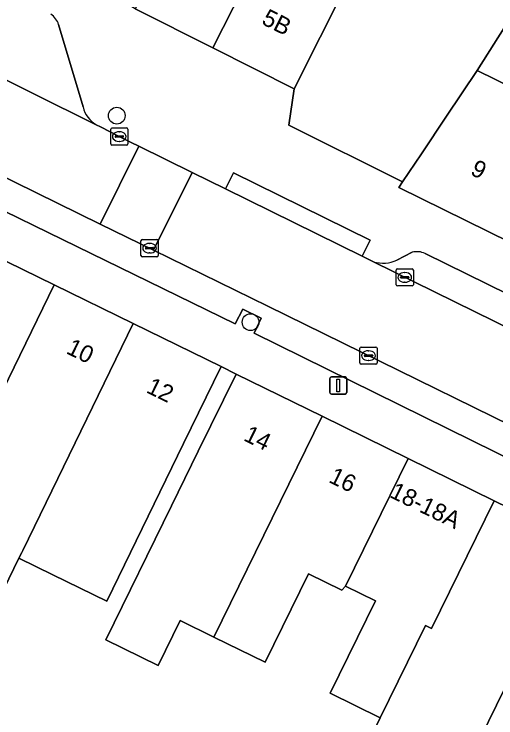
# Model space of a CAD drawing. Extents: x 160349 to 161355, y 381727 to 382854.
# Drawn here: x 160778.65 to 160806.76, y 382454.27 to 382495.3 of the extents above; entities that cross this region are included whole.
import ezdxf

# ---------------------------------------------------------------- set-up
doc = ezdxf.new("R2010")
doc.units = 0
for name, color, linetype in [('IMGEO_Boom', 7, 'Continuous'), ('IMGEO_Erf', 7, 'Continuous'), ('IMGEO_Kolk', 7, 'Continuous'), ('IMGEO_Lichtmast', 7, 'Continuous'), ('IMGEO_Pand', 7, 'Continuous'), ('IMGEO_Pand_nummerreeks', 7, 'Continuous'), ('IMGEO_Parkeervlak_open', 7, 'Continuous'), ('IMGEO_Rijbaan_lokaal_open', 7, 'Continuous'), ('IMGEO_Voetpad_open', 7, 'Continuous')]:
    doc.layers.add(name, color=color, linetype=linetype)

msp = doc.modelspace()

# ---------------------------------------------------------------- linework, layer by layer
at = {"layer": 'IMGEO_Boom'}
for centre in [(160784.641, 382489.379), (160792.447, 382477.34)]:
    msp.add_circle(centre, 0.489, dxfattribs=at)
at = {"layer": 'IMGEO_Erf'}
for points in [[(160812.331, 382502.558), (160805.669, 382492.014), (160808.826, 382490.459)], [(160799.273, 382452.786), (160800.004, 382454.276), (160797.084, 382455.707), (160799.725, 382461.095), (160797.988, 382461.947), (160797.768, 382461.722), (160795.832, 382462.671), (160793.305, 382457.512), (160790.31, 382458.978), (160788.332, 382459.947), (160787.05, 382457.332), (160784.005, 382458.825), (160787.835, 382466.637), (160789.397, 382469.823), (160791.597, 382474.312), (160790.735, 382474.755), (160788.543, 382470.262), (160784.06, 382461.076), (160780.91, 382462.614), (160778.933, 382463.579), (160775.994, 382457.555)]]:
    msp.add_lwpolyline(points, dxfattribs=at)
at = {"layer": 'IMGEO_Kolk'}
for p, q in [((160784.288, 382487.735), (160784.288, 382488.587)), ((160784.363, 382488.661), (160785.215, 382488.661)), ((160784.776, 382488.441), (160784.801, 382488.441)), ((160785.289, 382488.587), (160785.289, 382487.735)), ((160784.547, 382488.155), (160784.547, 382488.167)), ((160784.985, 382488.118), (160784.587, 382488.118)), ((160784.59, 382488.204), (160784.988, 382488.204)), ((160785.031, 382488.167), (160785.031, 382488.155)), ((160785.215, 382487.661), (160784.363, 382487.661)), ((160784.799, 382487.881), (160784.774, 382487.881)), ((160786.053, 382481.227), (160786.053, 382482.079)), ((160786.128, 382482.153), (160786.98, 382482.153)), ((160786.541, 382481.933), (160786.566, 382481.933)), ((160787.054, 382482.079), (160787.054, 382481.227)), ((160786.312, 382481.647), (160786.312, 382481.659)), ((160786.75, 382481.61), (160786.352, 382481.61)), ((160786.355, 382481.696), (160786.753, 382481.696)), ((160786.564, 382481.373), (160786.539, 382481.373)), ((160786.796, 382481.659), (160786.796, 382481.647)), ((160786.98, 382481.153), (160786.128, 382481.153)), ((160800.941, 382479.524), (160800.941, 382480.376)), ((160801.016, 382480.45), (160801.868, 382480.45)), ((160801.429, 382480.23), (160801.454, 382480.23)), ((160801.942, 382480.376), (160801.942, 382479.524)), ((160801.2, 382479.944), (160801.2, 382479.956)), ((160801.638, 382479.907), (160801.24, 382479.907)), ((160801.243, 382479.993), (160801.641, 382479.993)), ((160801.684, 382479.956), (160801.684, 382479.944)), ((160801.868, 382479.45), (160801.016, 382479.45)), ((160801.452, 382479.67), (160801.427, 382479.67)), ((160798.826, 382474.963), (160798.826, 382475.815)), ((160798.901, 382475.889), (160799.753, 382475.889)), ((160799.314, 382475.669), (160799.339, 382475.669)), ((160799.827, 382475.815), (160799.827, 382474.963)), ((160799.085, 382475.383), (160799.085, 382475.395)), ((160799.523, 382475.346), (160799.125, 382475.346)), ((160799.128, 382475.432), (160799.526, 382475.432)), ((160799.569, 382475.395), (160799.569, 382475.383)), ((160799.753, 382474.889), (160798.901, 382474.889)), ((160799.337, 382475.109), (160799.312, 382475.109))]:
    msp.add_line(p, q, dxfattribs=at)
for points in [[(160784.288, 382487.735), (160784.288, 382488.587)], [(160784.363, 382488.661), (160785.215, 382488.661)], [(160785.289, 382488.587), (160785.289, 382487.735)], [(160785.215, 382487.661), (160784.363, 382487.661)], [(160786.053, 382481.227), (160786.053, 382482.079)], [(160786.128, 382482.153), (160786.98, 382482.153)], [(160787.054, 382482.079), (160787.054, 382481.227)], [(160786.98, 382481.153), (160786.128, 382481.153)], [(160800.941, 382479.524), (160800.941, 382480.376)], [(160801.016, 382480.45), (160801.868, 382480.45)], [(160801.942, 382480.376), (160801.942, 382479.524)], [(160801.868, 382479.45), (160801.016, 382479.45)], [(160798.826, 382474.963), (160798.826, 382475.815)], [(160798.901, 382475.889), (160799.753, 382475.889)], [(160799.827, 382475.815), (160799.827, 382474.963)], [(160799.753, 382474.889), (160798.901, 382474.889)]]:
    msp.add_lwpolyline(points, dxfattribs=at)
for centre, radius, start, end in [((160784.365, 382488.585), 0.0765, 91.552, 178.448), ((160784.365, 382488.585), 0.0765, 91.552, 178.448), ((160785.213, 382488.585), 0.0765, 1.552, 88.448), ((160785.213, 382488.585), 0.0765, 1.552, 88.448), ((160784.587, 382488.164), 0.0403, 85.8775, 175.7526), ((160784.584, 382488.154), 0.0366, 178.938, 274.7102), ((160784.988, 382488.161), 0.043, 264.8664, 352.4533), ((160784.992, 382488.166), 0.0386, 1.7309, 96.639), ((160784.365, 382487.737), 0.0765, 181.552, 268.448), ((160784.365, 382487.737), 0.0765, 181.552, 268.448), ((160785.213, 382487.737), 0.0765, 271.552, 358.448), ((160785.213, 382487.737), 0.0765, 271.552, 358.448), ((160786.13, 382482.077), 0.0765, 91.552, 178.448), ((160786.13, 382482.077), 0.0765, 91.552, 178.448), ((160786.978, 382482.077), 0.0765, 1.552, 88.448), ((160786.978, 382482.077), 0.0765, 1.552, 88.448), ((160786.352, 382481.656), 0.0403, 85.8775, 175.7526), ((160786.349, 382481.646), 0.0366, 178.938, 274.7102), ((160786.753, 382481.653), 0.043, 264.8664, 352.4533), ((160786.757, 382481.658), 0.0386, 1.7309, 96.639), ((160786.13, 382481.229), 0.0765, 181.552, 268.448), ((160786.13, 382481.229), 0.0765, 181.552, 268.448), ((160786.978, 382481.229), 0.0765, 271.552, 358.448), ((160786.978, 382481.229), 0.0765, 271.552, 358.448), ((160801.018, 382480.374), 0.0765, 91.552, 178.448), ((160801.018, 382480.374), 0.0765, 91.552, 178.448), ((160801.866, 382480.374), 0.0765, 1.552, 88.448), ((160801.866, 382480.374), 0.0765, 1.552, 88.448), ((160801.24, 382479.953), 0.0403, 85.8775, 175.7526), ((160801.237, 382479.943), 0.0366, 178.938, 274.7102), ((160801.641, 382479.95), 0.043, 264.8664, 352.4533), ((160801.645, 382479.955), 0.0386, 1.7309, 96.639), ((160801.018, 382479.526), 0.0765, 181.552, 268.448), ((160801.018, 382479.526), 0.0765, 181.552, 268.448), ((160801.866, 382479.526), 0.0765, 271.552, 358.448), ((160801.866, 382479.526), 0.0765, 271.552, 358.448), ((160798.903, 382475.813), 0.0765, 91.552, 178.448), ((160798.903, 382475.813), 0.0765, 91.552, 178.448), ((160799.751, 382475.813), 0.0765, 1.552, 88.448), ((160799.751, 382475.813), 0.0765, 1.552, 88.448), ((160799.125, 382475.392), 0.0403, 85.8775, 175.7526), ((160799.122, 382475.382), 0.0366, 178.938, 274.7102), ((160799.526, 382475.389), 0.043, 264.8664, 352.4533), ((160799.53, 382475.394), 0.0386, 1.7309, 96.639), ((160798.903, 382474.965), 0.0765, 181.552, 268.448), ((160798.903, 382474.965), 0.0765, 181.552, 268.448), ((160799.751, 382474.965), 0.0765, 271.552, 358.448), ((160799.751, 382474.965), 0.0765, 271.552, 358.448)]:
    msp.add_arc(centre, radius, start, end, dxfattribs=at)
for centre, major_axis, ratio, start_param, end_param in [((160784.775, 382488.161), (-0.387, 0.002), 0.722429, 4.712389, 7.853982), ((160784.8, 382488.161), (-0.39, 0.002), 0.717154, 1.570796, 4.712389), ((160786.54, 382481.653), (-0.387, 0.002), 0.722429, 4.712389, 7.853982), ((160786.565, 382481.653), (-0.39, 0.002), 0.717154, 1.570796, 4.712389), ((160801.428, 382479.95), (-0.387, 0.002), 0.722429, 4.712389, 7.853982), ((160801.453, 382479.95), (-0.39, 0.002), 0.717154, 1.570796, 4.712389), ((160799.313, 382475.389), (-0.387, 0.002), 0.722429, 4.712389, 7.853982), ((160799.338, 382475.389), (-0.39, 0.002), 0.717154, 1.570796, 4.712389)]:
    msp.add_ellipse(centre, major_axis=major_axis, ratio=ratio, start_param=start_param, end_param=end_param, dxfattribs=at)
at = {"layer": 'IMGEO_Lichtmast'}
for p, q in [((160797.067, 382473.248), (160797.067, 382474.048)), ((160797.067, 382474.048), (160797.067, 382473.248)), ((160797.167, 382474.148), (160797.957, 382474.148)), ((160797.957, 382474.148), (160797.167, 382474.148)), ((160798.057, 382474.048), (160798.057, 382473.248)), ((160798.057, 382473.248), (160798.057, 382474.048)), ((160797.957, 382473.148), (160797.167, 382473.148)), ((160797.167, 382473.148), (160797.957, 382473.148))]:
    msp.add_line(p, q, dxfattribs=at)
msp.add_lwpolyline([(160797.487, 382474.023), (160797.637, 382474.023), (160797.637, 382473.273), (160797.487, 382473.273), (160797.487, 382474.023)], dxfattribs=at)
for centre, start, end in [((160797.167, 382474.048), 90, 180), ((160797.167, 382474.048), 90, 180), ((160797.957, 382474.048), 0, 90), ((160797.957, 382474.048), 360, 90), ((160797.167, 382473.248), 180, 270), ((160797.167, 382473.248), 180, 270), ((160797.957, 382473.248), 270, 0), ((160797.957, 382473.248), 270, 0)]:
    msp.add_arc(centre, 0.1, start, end, dxfattribs=at)
at = {"layer": 'IMGEO_Pand'}
for points in [[(160788.991, 382502.131), (160785.711, 382495.616), (160790.249, 382493.331), (160795.61, 382503.899), (160793.704, 382504.866), (160791.741, 382501.533), (160791.631, 382501.578), (160790.846, 382500), (160788.623, 382501.087), (160789.126, 382502.062)], [(160790.249, 382493.331), (160794.983, 382490.948), (160799.539, 382500), (160800.303, 382501.518), (160795.61, 382503.899)], [(160813.255, 382493.456), (160813.614, 382494.038), (160813.372, 382494.157), (160813.256, 382494.079), (160813.17, 382494.022), (160813.095, 382494.059), (160811.124, 382495.03), (160811.087, 382495.048), (160808.826, 382490.459), (160805.669, 382492.014), (160803.878, 382489.344), (160802.411, 382487.157), (160801.311, 382485.518), (160801.092, 382485.191), (160807.606, 382481.982)], [(160777.31, 382471.991), (160780.981, 382479.514), (160776.391, 382481.754), (160769.948, 382468.55), (160773.109, 382466.917), (160775.916, 382472.671)], [(160785.607, 382477.257), (160780.981, 382479.514), (160777.31, 382471.991), (160771.367, 382459.813), (160775.994, 382457.555), (160778.933, 382463.579), (160779.101, 382463.921), (160779.157, 382464.038)], [(160779.101, 382463.921), (160778.933, 382463.579), (160780.91, 382462.614), (160784.06, 382461.076), (160788.543, 382470.262), (160790.735, 382474.755), (160785.607, 382477.257), (160779.157, 382464.038)], [(160790.31, 382458.978), (160796.618, 382471.851), (160791.597, 382474.312), (160789.397, 382469.823), (160787.835, 382466.637), (160784.005, 382458.825), (160787.05, 382457.332), (160788.332, 382459.947)], [(160797.988, 382461.947), (160801.636, 382469.391), (160796.618, 382471.851), (160790.31, 382458.978), (160793.305, 382457.512), (160795.832, 382462.671), (160797.768, 382461.722)], [(160806.654, 382466.931), (160801.636, 382469.391), (160797.988, 382461.947), (160799.725, 382461.095), (160797.084, 382455.707), (160800.004, 382454.276), (160802.644, 382459.663), (160803.006, 382459.486)], [(160806.654, 382466.931), (160803.006, 382459.486), (160802.644, 382459.663), (160800.004, 382454.276), (160799.273, 382452.786), (160804.451, 382450.248), (160811.471, 382464.57)]]:
    msp.add_lwpolyline(points, close=True, dxfattribs=at)
at = {"layer": 'IMGEO_Parkeervlak_open'}
for points in [[(160762.886, 382499.967), (160768.211, 382496.514), (160772.35, 382494.335), (160783.449, 382488.843)], [(160782.673, 382489.887), (160781.249, 382494.69)], [(160814.21, 382468.085), (160793.451, 382478.275), (160786.792, 382481.538), (160783.682, 382483.063), (160766.19, 382491.635)], [(160767.171, 382489.145), (160791.553, 382477.241), (160791.991, 382478.104), (160793.057, 382477.583), (160792.652, 382476.697), (160810.987, 382467.666)], [(160801.882, 382481.417), (160800.979, 382480.959)], [(160873.467, 382446.511), (160854.226, 382456.033), (160853.754, 382455.086), (160852.678, 382455.593), (160853.171, 382456.467), (160848.514, 382458.762), (160845.113, 382460.438), (160839.183, 382463.36), (160835.775, 382465.039), (160825.252, 382470.222), (160821.736, 382471.957), (160812.178, 382476.666), (160811.72, 382475.748), (160810.662, 382476.305), (160811.136, 382477.167), (160802.625, 382481.346)], [(160799.626, 382480.864), (160839.679, 382461.164), (160842.825, 382459.616), (160861.02, 382450.667), (160874.98, 382443.774)]]:
    msp.add_lwpolyline(points, dxfattribs=at)
for centre, radius, start, end in [((160780.127, 382494.328), 1.179, 17.8708, 55.5985), ((160784.321, 382490.301), 1.699, 194.1184, 239.1281), ((160802.151, 382480.308), 1.141, 65.4552, 103.6278), ((160800.183, 382482.613), 1.836, 252.3381, 295.6947)]:
    msp.add_arc(centre, radius, start, end, dxfattribs=at)
at = {"layer": 'IMGEO_Rijbaan_lokaal_open'}
for points in [[(160762.886, 382499.967), (160762.702, 382500.087), (160755.557, 382505.001), (160755.374, 382505.114), (160750.296, 382508.619), (160749.942, 382508.89), (160747.24, 382510.736), (160741.347, 382514.743), (160738.095, 382510.025), (160753.827, 382499.289), (160755.799, 382498.029), (160756.343, 382497.701), (160765.231, 382492.348), (160765.729, 382492.048), (160766.19, 382491.635), (160783.682, 382483.063), (160785.92, 382487.604), (160785.477, 382487.822), (160784.789, 382488.161), (160783.699, 382488.719), (160783.449, 382488.843), (160772.35, 382494.335), (160768.211, 382496.514)], [(160786.792, 382481.538), (160789.03, 382486.075), (160785.92, 382487.604), (160783.682, 382483.063)], [(160789.03, 382486.075), (160786.792, 382481.538), (160793.451, 382478.275), (160814.21, 382468.085), (160814.633, 382467.878), (160820.815, 382464.849), (160821.012, 382464.742), (160837.442, 382456.68), (160839.679, 382461.164), (160799.626, 382480.864), (160798.965, 382481.189), (160790.975, 382485.118)]]:
    msp.add_lwpolyline(points, close=True, dxfattribs=at)
msp.add_lwpolyline([(160799.539, 382500), (160794.983, 382490.948), (160794.669, 382488.822), (160801.311, 382485.518), (160802.411, 382487.157), (160803.878, 382489.344), (160805.669, 382492.014), (160812.331, 382502.558)], dxfattribs=at)
at = {"layer": 'IMGEO_Voetpad_open'}
for points in [[(160807.606, 382481.982), (160801.092, 382485.191), (160801.311, 382485.518), (160794.669, 382488.822), (160794.983, 382490.948), (160790.249, 382493.331), (160785.711, 382495.616), (160785.515, 382495.715), (160758.228, 382509.498), (160751.682, 382512.804), (160751.424, 382512.467), (160750.981, 382512.783), (160742.091, 382519.129), (160741.658, 382519.438), (160741.533, 382515.013), (160742.192, 382515.034), (160743.172, 382515.282)], [(160738.095, 382510.025), (160737.362, 382510.551), (160732.882, 382507.128), (160739.216, 382502.525), (160740.222, 382504.001), (160746.093, 382500), (160760.712, 382490.037), (160762.739, 382488.416), (160767.276, 382486.202), (160771.895, 382483.948), (160776.391, 382481.754), (160780.981, 382479.514), (160785.607, 382477.257), (160790.735, 382474.755), (160791.597, 382474.312), (160796.618, 382471.851), (160801.636, 382469.391), (160806.654, 382466.931), (160811.471, 382464.57)], [(160781.249, 382494.69), (160782.673, 382489.887)], [(160810.987, 382467.666), (160792.652, 382476.697), (160793.057, 382477.583), (160791.991, 382478.104), (160791.553, 382477.241), (160767.171, 382489.145)], [(160783.449, 382488.843), (160783.699, 382488.719), (160784.789, 382488.161), (160785.477, 382487.822), (160785.92, 382487.604), (160789.03, 382486.075), (160790.975, 382485.118), (160791.442, 382486.048), (160799.424, 382482.122), (160798.965, 382481.189), (160799.626, 382480.864)], [(160800.979, 382480.959), (160801.882, 382481.417)], [(160802.625, 382481.346), (160811.136, 382477.167), (160810.662, 382476.305), (160811.72, 382475.748), (160812.178, 382476.666), (160821.736, 382471.957), (160822.196, 382472.89), (160825.712, 382471.155), (160825.252, 382470.222), (160835.775, 382465.039), (160836.235, 382465.972), (160839.643, 382464.293), (160839.183, 382463.36), (160845.113, 382460.438), (160845.573, 382461.371), (160848.974, 382459.695), (160848.514, 382458.762), (160853.171, 382456.467), (160852.678, 382455.593), (160853.754, 382455.086), (160854.226, 382456.033), (160873.467, 382446.511)]]:
    msp.add_lwpolyline(points, dxfattribs=at)
for points in [[(160798.965, 382481.189), (160799.424, 382482.122), (160791.442, 382486.048), (160790.975, 382485.118)], [(160814.61, 382462.995), (160811.471, 382464.57), (160804.451, 382450.248), (160799.634, 382440.423), (160794.801, 382430.563), (160794.252, 382430.832), (160793.81, 382429.964), (160792.537, 382427.492), (160789.307, 382421.003), (160788.269, 382418.918), (160788.255, 382418.892), (160783.233, 382409.281), (160781.606, 382405.78), (160784.86, 382404.148)]]:
    msp.add_lwpolyline(points, close=True, dxfattribs=at)
for centre, radius, start, end in [((160780.127, 382494.328), 1.179, 17.8708, 55.5985), ((160784.321, 382490.301), 1.699, 194.1184, 239.1281), ((160802.151, 382480.308), 1.141, 65.4552, 103.6278), ((160800.183, 382482.613), 1.836, 252.3381, 295.6947)]:
    msp.add_arc(centre, radius, start, end, dxfattribs=at)

# ---------------------------------------------------------------- texts
at = {"layer": 'IMGEO_Pand_nummerreeks'}
for s, rotation, p in [('5B', 333.2754, (160793.031, 382494.752)), ('9', 333.7757, (160805.215, 382485.969)), ('10', 333.9877, (160781.639, 382475.543)), ('12', 333.9894, (160786.3, 382473.269)), ('14', 333.8865, (160791.977, 382470.473)), ('16', 333.8865, (160796.945, 382468.038)), ('18-18A', 333.8846, (160800.503, 382467.162))]:
    msp.add_text(s, height=1, rotation=rotation, dxfattribs=at).set_placement(p)

doc.saveas('drawing.dxf')
